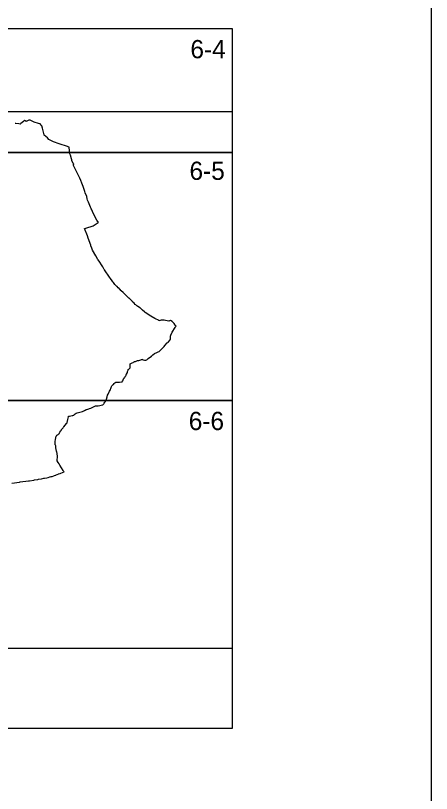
# Model space of a CAD drawing. Extents: x -449577 to -425530, y -1150048 to -1121091.
# Drawn here: x -436559.1 to -436349.4, y -1126663.9 to -1126271.9 of the extents above; entities that cross this region are included whole.
import ezdxf

# ---------------------------------------------------------------- set-up
doc = ezdxf.new("R2010")
doc.units = 0
for name, color, linetype in [('Vrstva 1', 7, 'Continuous'), ('Vrstva 10', 7, 'Continuous'), ('Vrstva 4', 7, 'Continuous')]:
    doc.layers.add(name, color=color, linetype=linetype)

msp = doc.modelspace()

# ---------------------------------------------------------------- linework, layer by layer
at = {"layer": 'Vrstva 1'}
msp.add_lwpolyline([(-437834.43, -1126016.81), (-437834.43, -1127066.81), (-436349.43, -1127066.81), (-436349.43, -1126016.81)], close=True, dxfattribs=at)
msp.add_lwpolyline([(-436560.97, -1126507.56), (-436557.1, -1126506.99), (-436556.86, -1126506.96), (-436552.56, -1126506.44), (-436552.03, -1126506.38), (-436549.88, -1126506.02), (-436549.56, -1126505.97), (-436547.9, -1126505.7), (-436547.5, -1126505.63), (-436546.09, -1126505.34), (-436544.8, -1126505.07), (-436544.59, -1126505.03), (-436543.42, -1126504.8), (-436542.75, -1126504.67), (-436542.73, -1126504.67), (-436541.82, -1126504.46), (-436541.75, -1126504.44), (-436541.1, -1126504.28), (-436540.75, -1126504.17), (-436539.86, -1126503.88), (-436539.42, -1126503.73), (-436538.77, -1126503.49), (-436538.65, -1126503.45), (-436537.56, -1126502.96), (-436537.56, -1126502.96), (-436537.44, -1126502.92), (-436536.79, -1126502.69), (-436536.7, -1126502.66), (-436536.27, -1126502.5), (-436534.61, -1126501.92), (-436534.63, -1126501.87), (-436534.74, -1126501.7), (-436534.9, -1126501.47), (-436535.12, -1126501.15), (-436536.82, -1126498.51), (-436537.03, -1126498.16), (-436537.2, -1126497.89), (-436537.64, -1126497.18), (-436538.17, -1126496.33), (-436538.01, -1126493.97), (-436538, -1126493.88), (-436538.39, -1126491.58), (-436538.39, -1126491.56), (-436538.4, -1126491.54), (-436538.4, -1126491.54), (-436538.4, -1126491.51), (-436538.81, -1126489.68), (-436538.82, -1126489.49), (-436538.88, -1126488.69), (-436538.98, -1126488.41), (-436538.99, -1126488.39), (-436539.1, -1126488.17), (-436539.14, -1126488.09), (-436539.15, -1126487.71), (-436539.18, -1126487.01), (-436539.13, -1126486.52), (-436539.13, -1126486.5), (-436539.04, -1126485.64), (-436539.02, -1126485.53), (-436538.73, -1126483.89), (-436538.65, -1126483.81), (-436538.35, -1126483.47), (-436538.29, -1126483.4), (-436538.03, -1126483.28), (-436537.97, -1126483.22), (-436537.71, -1126483.02), (-436537.48, -1126482.84), (-436537.27, -1126482.68), (-436537.21, -1126482.64), (-436537.13, -1126482.51), (-436537.05, -1126482.39), (-436536.94, -1126482.22), (-436536.72, -1126481.89), (-436536.3, -1126481.24), (-436536.17, -1126480.99), (-436536.16, -1126480.98), (-436536.02, -1126480.69), (-436535.97, -1126480.6), (-436535.79, -1126480.27), (-436535.65, -1126480.12), (-436535.35, -1126479.81), (-436535.18, -1126479.63), (-436534.9, -1126479.28), (-436534.77, -1126479.11), (-436534.08, -1126478.26), (-436533.42, -1126477.45), (-436533.13, -1126477.09), (-436532.89, -1126475.92), (-436532.83, -1126475.69), (-436532.76, -1126475.41), (-436532.44, -1126474.1), (-436532.36, -1126473.82), (-436532.36, -1126473.79), (-436532.34, -1126473.74), (-436532.18, -1126473.73), (-436532.16, -1126473.73), (-436531.92, -1126473.73), (-436531.23, -1126473.71), (-436531.22, -1126473.71), (-436531.19, -1126473.71), (-436530.51, -1126473.53), (-436530.31, -1126473.47), (-436529.89, -1126473.36), (-436529.87, -1126473.35), (-436529.81, -1126473.29), (-436529.51, -1126473.01), (-436529.39, -1126472.93), (-436529.05, -1126472.67), (-436528.63, -1126472.35), (-436528.56, -1126472.33), (-436528, -1126472.17), (-436525.3, -1126471.41), (-436524.71, -1126471.14), (-436524.38, -1126470.98), (-436524.33, -1126470.96), (-436524.23, -1126470.91), (-436523.87, -1126470.73), (-436523.82, -1126470.71), (-436523.79, -1126470.69), (-436523.78, -1126470.69), (-436523.75, -1126470.67), (-436523.44, -1126470.52), (-436523.38, -1126470.48), (-436523.27, -1126470.43), (-436522.19, -1126470.1), (-436521.76, -1126469.92), (-436521.24, -1126469.7), (-436520.23, -1126469.29), (-436518.81, -1126468.66), (-436518.67, -1126468.65), (-436517.54, -1126468.6), (-436515.14, -1126468.04), (-436514.61, -1126467.64), (-436514.54, -1126467.52), (-436514.45, -1126467.34), (-436514.19, -1126466.83), (-436513.84, -1126466.4), (-436513.82, -1126466.37), (-436513.61, -1126466.08), (-436513.5, -1126465.92), (-436513.49, -1126465.91), (-436512.95, -1126464.13), (-436512.94, -1126464.1), (-436512.74, -1126463.15), (-436512.48, -1126462.69), (-436512.29, -1126462.36), (-436511.74, -1126461.24), (-436511.36, -1126460.73), (-436511.33, -1126460.6), (-436511.26, -1126460.3), (-436511.23, -1126460.16), (-436511.17, -1126459.91), (-436511.15, -1126459.81), (-436510.83, -1126458.8), (-436510.82, -1126458.79), (-436510.53, -1126458.51), (-436509.87, -1126457.88), (-436509.82, -1126457.83), (-436509.35, -1126457.35), (-436509.09, -1126457.09), (-436508.99, -1126456.98), (-436508.62, -1126456.66), (-436508.58, -1126456.66), (-436508.57, -1126456.66), (-436508.16, -1126456.65), (-436507.99, -1126456.66), (-436507.36, -1126456.68), (-436506.65, -1126456.68), (-436505.68, -1126456.59), (-436505.65, -1126456.59), (-436505.4, -1126456.56), (-436505.18, -1126456.2), (-436505.13, -1126456.07), (-436505.11, -1126456.02), (-436505.09, -1126455.96), (-436504.73, -1126454.94), (-436504.59, -1126454.77), (-436504.49, -1126454.66), (-436504.45, -1126454.62), (-436504.39, -1126454.54), (-436504.27, -1126454.41), (-436504, -1126454.09), (-436503.91, -1126453.99), (-436503.81, -1126453.87), (-436503.47, -1126453.48), (-436503.4, -1126453.09), (-436503.34, -1126452.78), (-436503.27, -1126452.65), (-436502.72, -1126451.73), (-436502.61, -1126451.34), (-436502.42, -1126450.64), (-436502.3, -1126450.35), (-436502.01, -1126450.08), (-436501.46, -1126449.57), (-436501.39, -1126449.51), (-436501.29, -1126447.4), (-436500.27, -1126446.91), (-436499.87, -1126446.7), (-436499.62, -1126446.57), (-436499.33, -1126446.41), (-436499.11, -1126446.33), (-436498.77, -1126446.2), (-436498.72, -1126446.19), (-436497.63, -1126445.78), (-436497.62, -1126445.78), (-436497.13, -1126445.72), (-436497.05, -1126445.7), (-436496.02, -1126445.44), (-436495.87, -1126445.4), (-436495.78, -1126445.37), (-436495.61, -1126445.32), (-436495.08, -1126445.15), (-436495.08, -1126445.15), (-436495.07, -1126445.16), (-436495.07, -1126445.16), (-436495.04, -1126445.22), (-436494.91, -1126445.44), (-436494.03, -1126445.54), (-436493.83, -1126445.56), (-436493.47, -1126445.6), (-436493.38, -1126445.56), (-436492.95, -1126445.38), (-436492.3, -1126444.67), (-436490.66, -1126443.51), (-436490.57, -1126443.44), (-436490.4, -1126443.33), (-436489.89, -1126442.91), (-436489.14, -1126442.31), (-436487.87, -1126441.74), (-436487.25, -1126441.47), (-436486.71, -1126441.23), (-436486.65, -1126441.2), (-436485, -1126439.53), (-436484.16, -1126438.64), (-436483.8, -1126438.26), (-436482.61, -1126436.9), (-436482.01, -1126436.44), (-436481.96, -1126436.4), (-436481.12, -1126435.39), (-436480.92, -1126434.82), (-436481.01, -1126433.49), (-436480.79, -1126433), (-436480.15, -1126431.55), (-436478.69, -1126429.07), (-436478.66, -1126429.02), (-436478.66, -1126429.02), (-436478.64, -1126428.99), (-436478.61, -1126428.95), (-436478.46, -1126428.76), (-436478.2, -1126428.42), (-436478.46, -1126428.12), (-436478.6, -1126427.9), (-436479.07, -1126427.16), (-436479.27, -1126426.97), (-436479.42, -1126426.81), (-436479.61, -1126426.61), (-436480.19, -1126426.04), (-436481.04, -1126425.57), (-436481.49, -1126425.75), (-436481.82, -1126425.87), (-436483.57, -1126425.6), (-436484.18, -1126425.51), (-436484.32, -1126425.5), (-436484.91, -1126425.48), (-436485.29, -1126425.43), (-436485.45, -1126425.4), (-436485.49, -1126425.4), (-436485.52, -1126425.39), (-436485.52, -1126425.39), (-436485.55, -1126425.4), (-436485.65, -1126425.43), (-436485.78, -1126425.46), (-436486.68, -1126425.7), (-436486.75, -1126425.67), (-436488.82, -1126424.63), (-436490.84, -1126423.35), (-436493.75, -1126421.53), (-436493.91, -1126421.39), (-436493.95, -1126421.36), (-436494.04, -1126421.28), (-436495.18, -1126420.35), (-436496.33, -1126419.3), (-436496.44, -1126419.2), (-436497.65, -1126418.44), (-436497.93, -1126418.21), (-436498.56, -1126417.71), (-436498.87, -1126417.47), (-436499.37, -1126416.94), (-436500.09, -1126416.18), (-436500.24, -1126416.02), (-436500.7, -1126415.53), (-436501.67, -1126414.5), (-436501.87, -1126414.39), (-436501.87, -1126414.39), (-436502.05, -1126414.3), (-436502.25, -1126414.2), (-436503.08, -1126413.37), (-436503.71, -1126412.74), (-436504.89, -1126411.57), (-436505.82, -1126410.63), (-436505.98, -1126410.48), (-436506.42, -1126410.03), (-436506.66, -1126409.79), (-436506.75, -1126409.7), (-436506.79, -1126409.66), (-436507.31, -1126409.14), (-436507.95, -1126408.49), (-436508.03, -1126408.41), (-436508.05, -1126408.39), (-436508.2, -1126408.24), (-436509.03, -1126407.4), (-436509.41, -1126406.9), (-436509.69, -1126406.53), (-436510.01, -1126406.1), (-436510.37, -1126405.62), (-436511.32, -1126404.36), (-436511.69, -1126403.82), (-436514.23, -1126400.08), (-436514.4, -1126399.82), (-436515.17, -1126398.63), (-436515.84, -1126397.62), (-436516.68, -1126396.29), (-436517.48, -1126395.02), (-436517.56, -1126394.89), (-436518.65, -1126393.04), (-436520.33, -1126390.19), (-436520.33, -1126390.18), (-436520.33, -1126390.18), (-436520.34, -1126390.18), (-436520.67, -1126389.2), (-436521.12, -1126387.9), (-436521.18, -1126387.7), (-436522.56, -1126384.19), (-436522.85, -1126382.94), (-436524.33, -1126379.26), (-436523.7, -1126379.06), (-436519.98, -1126377.82), (-436518.01, -1126376.6), (-436517.83, -1126376.49), (-436517.77, -1126376.45), (-436517.57, -1126376.33), (-436517.3, -1126376.16), (-436518.22, -1126374.97), (-436519.63, -1126372.19), (-436520.38, -1126370.72), (-436520.91, -1126369.56), (-436520.93, -1126369.52), (-436520.99, -1126369.39), (-436521, -1126369.36), (-436521.02, -1126369.33), (-436521.06, -1126369.24), (-436521.39, -1126368.51), (-436521.71, -1126367.72), (-436522.42, -1126365.95), (-436522.83, -1126364.91), (-436522.98, -1126364.28), (-436523.24, -1126363.15), (-436523.98, -1126361.26), (-436524.18, -1126360.66), (-436525.12, -1126358.03), (-436525.39, -1126357.31), (-436526.58, -1126354.22), (-436526.65, -1126354.04), (-436526.68, -1126353.96), (-436530.03, -1126347.15), (-436529.72, -1126347.01), (-436529.7, -1126347), (-436529.8, -1126346.83), (-436529.88, -1126346.73), (-436530.05, -1126346.5), (-436530.11, -1126346.42), (-436530.72, -1126344.94), (-436530.77, -1126344.65), (-436530.87, -1126344.19), (-436530.88, -1126344.13), (-436531.39, -1126342.29), (-436531.69, -1126341.66), (-436531.7, -1126341.58), (-436531.74, -1126341.22), (-436531.88, -1126340.13), (-436532.16, -1126338.29), (-436532.22, -1126338.27), (-436532.52, -1126338.17), (-436532.9, -1126337.91), (-436532.91, -1126337.91), (-436537.21, -1126336.5), (-436540, -1126335.52), (-436541.31, -1126334.9), (-436542.28, -1126334.34), (-436543, -1126333.56), (-436544.68, -1126332.29), (-436544.74, -1126331.99), (-436545.32, -1126329.29), (-436545.47, -1126328.75), (-436545.65, -1126328.24), (-436545.7, -1126328.08), (-436545.95, -1126327.56), (-436546.2, -1126327.25), (-436546.78, -1126326.56), (-436547.53, -1126326.35), (-436549.71, -1126325.69), (-436551.8, -1126324.73), (-436552.42, -1126324.73), (-436553.37, -1126325.1), (-436553.5, -1126325.19), (-436553.57, -1126325.24), (-436553.71, -1126325.34), (-436553.75, -1126325.37), (-436553.77, -1126325.35), (-436553.98, -1126325.1), (-436554.23, -1126324.82), (-436554.31, -1126324.72), (-436554.4, -1126324.76), (-436554.91, -1126325.15), (-436555.1, -1126325.3), (-436555.77, -1126325.82), (-436556.52, -1126326.38), (-436556.86, -1126326.6), (-436557.45, -1126326.56), (-436558.93, -1126326.41), (-436559.39, -1126326.32)], dxfattribs=at)
at = {"layer": 'Vrstva 10'}
msp.add_lwpolyline([(-436449.84, -1126320.23), (-436449.84, -1126631.21), (-436782.71, -1126631.21), (-436782.71, -1126465.91), (-436762.34, -1126465.91), (-436762.34, -1126340.91), (-436762.34, -1126320.23), (-436449.84, -1126320.23)], dxfattribs=at)
at = {"layer": 'Vrstva 4'}
msp.add_line((-436762.34, -1126278.41), (-436449.84, -1126278.41), dxfattribs=at)
msp.add_lwpolyline([(-436449.84, -1126278.41), (-436449.84, -1126340.91), (-436606.09, -1126340.91), (-436606.09, -1126278.41)], dxfattribs=at)
for points in [[(-436449.84, -1126340.91), (-436449.84, -1126465.91), (-436606.09, -1126465.91), (-436606.09, -1126340.91)], [(-436449.84, -1126465.91), (-436449.84, -1126590.91), (-436606.09, -1126590.91), (-436606.09, -1126465.91)]]:
    msp.add_lwpolyline(points, close=True, dxfattribs=at)

# ---------------------------------------------------------------- texts
at = {"layer": 'Vrstva 1'}
for s, p in [('6-4', (-436470.97, -1126293.46)), ('6-5', (-436471.42, -1126354.75)), ('6-6', (-436471.79, -1126480.82))]:
    msp.add_text(s, height=9.2, dxfattribs=at).set_placement(p)

doc.saveas('drawing.dxf')
